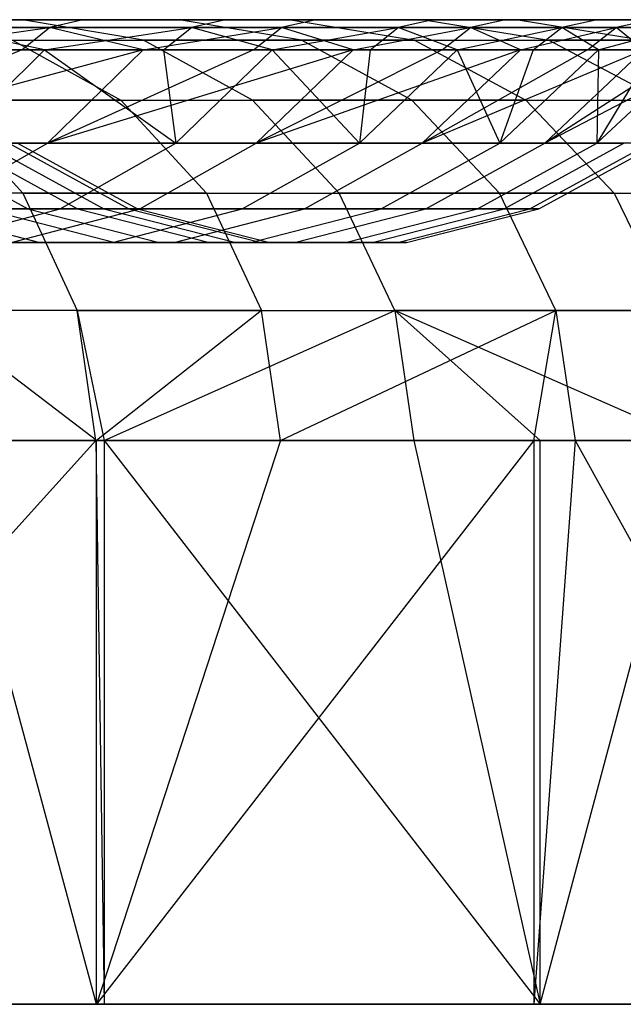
# Model space of a CAD drawing. Extents: x -172 to 172, y -29 to 28.
# Tile 907 of 914: x 156 to 163, y 8 to 19. Entities that reach past the tile are written whole.
import ezdxf

# ---------------------------------------------------------------- set-up
doc = ezdxf.new("R2010")
doc.units = 0
doc.header["$LTSCALE"] = 25.4
doc.layers.get('0').update_dxf_attribs({"linetype": 'CONTINUOUS'})

msp = doc.modelspace()

# ---------------------------------------------------------------- linework, layer by layer
at = {"color": 0}
for p, q in [((155.73, 19.3, -1304.931), (152.061, 19.3, -1313.49)), ((155.73, 19.3, -1304.931), (152.061, 19.3, -1313.49)), ((156.049, 19.205, -1296.357), (152.795, 19.205, -1305.1)), ((156.049, 19.205, -1296.357), (152.795, 19.205, -1305.1)), ((153.188, 19.3, -1305.26), (156.451, 19.3, -1296.494)), ((153.188, 19.3, -1305.26), (156.451, 19.3, -1296.494)), ((154.162, 18.94, -1300.632), (156.049, 19.205, -1296.357)), ((154.162, 18.94, -1300.632), (156.049, 19.205, -1296.357)), ((154.191, 19.3, -1177.817), (157.589, 19.3, -1186.488)), ((154.191, 19.3, -1177.817), (157.589, 19.3, -1186.488)), ((154.775, 19.205, -1186.536), (157.735, 19.205, -1195.383)), ((155.991, 18.94, -1191.048), (154.775, 19.205, -1186.536)), ((155.991, 18.94, -1191.048), (154.775, 19.205, -1186.536)), ((154.775, 19.205, -1186.536), (157.735, 19.205, -1195.383)), ((158.141, 19.3, -1195.26), (155.173, 19.3, -1186.39)), ((158.141, 19.3, -1195.26), (155.173, 19.3, -1186.39)), ((155.724, 18.94, -1296.246), (156.049, 19.205, -1296.357)), ((155.724, 18.94, -1296.246), (156.049, 19.205, -1296.357)), ((158.917, 19.3, -1296.181), (155.73, 19.3, -1304.931)), ((157.166, 19.055, -1305.5), (155.73, 19.3, -1304.931)), ((158.917, 19.3, -1296.181), (155.73, 19.3, -1304.931)), ((157.166, 19.055, -1305.5), (155.73, 19.3, -1304.931)), ((155.991, 18.94, -1191.048), (157.735, 19.205, -1195.383)), ((155.991, 18.94, -1191.048), (157.735, 19.205, -1195.383)), ((156.451, 19.3, -1296.494), (156.049, 19.205, -1296.357)), ((156.451, 19.3, -1296.494), (156.049, 19.205, -1296.357)), ((158.804, 19.205, -1287.443), (156.049, 19.205, -1296.357)), ((157.161, 18.94, -1291.818), (156.049, 19.205, -1296.357)), ((157.161, 18.94, -1291.818), (156.049, 19.205, -1296.357)), ((158.804, 19.205, -1287.443), (156.049, 19.205, -1296.357)), ((156.451, 19.3, -1296.494), (159.213, 19.3, -1287.557)), ((156.451, 19.3, -1296.494), (159.213, 19.3, -1287.557)), ((157.161, 18.94, -1291.818), (158.804, 19.205, -1287.443)), ((157.161, 18.94, -1291.818), (158.804, 19.205, -1287.443)), ((157.406, 18.94, -1195.483), (157.735, 19.205, -1195.383)), ((157.406, 18.94, -1195.483), (157.735, 19.205, -1195.383)), ((157.589, 19.3, -1186.488), (160.5, 19.3, -1195.333)), ((159.043, 19.055, -1185.964), (157.589, 19.3, -1186.488)), ((157.589, 19.3, -1186.488), (160.5, 19.3, -1195.333)), ((159.043, 19.055, -1185.964), (157.589, 19.3, -1186.488)), ((158.141, 19.3, -1195.26), (157.735, 19.205, -1195.383)), ((158.141, 19.3, -1195.26), (157.735, 19.205, -1195.383)), ((158.695, 18.94, -1199.956), (157.735, 19.205, -1195.383)), ((158.695, 18.94, -1199.956), (157.735, 19.205, -1195.383)), ((157.735, 19.205, -1195.383), (160.191, 19.205, -1204.384)), ((157.735, 19.205, -1195.383), (160.191, 19.205, -1204.384)), ((160.603, 19.3, -1204.283), (158.141, 19.3, -1195.26)), ((160.603, 19.3, -1204.283), (158.141, 19.3, -1195.26)), ((158.472, 18.94, -1287.351), (158.804, 19.205, -1287.443)), ((158.472, 18.94, -1287.351), (158.804, 19.205, -1287.443)), ((158.695, 18.94, -1199.956), (160.191, 19.205, -1204.384)), ((158.695, 18.94, -1199.956), (160.191, 19.205, -1204.384)), ((159.213, 19.3, -1287.557), (158.804, 19.205, -1287.443)), ((159.213, 19.3, -1287.557), (158.804, 19.205, -1287.443)), ((161.05, 19.205, -1278.388), (158.804, 19.205, -1287.443)), ((159.657, 18.94, -1282.849), (158.804, 19.205, -1287.443)), ((161.05, 19.205, -1278.388), (158.804, 19.205, -1287.443)), ((159.657, 18.94, -1282.849), (158.804, 19.205, -1287.443)), ((158.917, 19.3, -1296.181), (160.383, 19.055, -1296.669)), ((161.613, 19.3, -1287.267), (158.917, 19.3, -1296.181)), ((158.917, 19.3, -1296.181), (160.383, 19.055, -1296.669)), ((161.613, 19.3, -1287.267), (158.917, 19.3, -1296.181)), ((159.213, 19.3, -1287.557), (161.464, 19.3, -1278.479)), ((159.213, 19.3, -1287.557), (161.464, 19.3, -1278.479)), ((159.657, 18.94, -1282.849), (161.05, 19.205, -1278.388)), ((159.657, 18.94, -1282.849), (161.05, 19.205, -1278.388)), ((159.857, 18.94, -1204.465), (160.191, 19.205, -1204.384)), ((159.857, 18.94, -1204.465), (160.191, 19.205, -1204.384)), ((160.603, 19.3, -1204.283), (160.191, 19.205, -1204.384)), ((160.603, 19.3, -1204.283), (160.191, 19.205, -1204.384)), ((160.191, 19.205, -1204.384), (162.133, 19.205, -1213.509)), ((160.89, 18.94, -1209.004), (160.191, 19.205, -1204.384)), ((160.191, 19.205, -1204.384), (162.133, 19.205, -1213.509)), ((160.89, 18.94, -1209.004), (160.191, 19.205, -1204.384)), ((160.5, 19.3, -1195.333), (162.915, 19.3, -1204.327)), ((160.5, 19.3, -1195.333), (162.915, 19.3, -1204.327)), ((160.5, 19.3, -1195.333), (161.98, 19.055, -1194.891)), ((160.5, 19.3, -1195.333), (161.98, 19.055, -1194.891)), ((162.551, 19.3, -1213.432), (160.603, 19.3, -1204.283)), ((162.551, 19.3, -1213.432), (160.603, 19.3, -1204.283)), ((160.714, 18.94, -1278.315), (161.05, 19.205, -1278.388)), ((160.714, 18.94, -1278.315), (161.05, 19.205, -1278.388)), ((160.89, 18.94, -1209.004), (162.133, 19.205, -1213.509)), ((160.89, 18.94, -1209.004), (162.133, 19.205, -1213.509)), ((161.464, 19.3, -1278.479), (161.05, 19.205, -1278.388)), ((161.464, 19.3, -1278.479), (161.05, 19.205, -1278.388)), ((161.642, 18.94, -1273.753), (161.05, 19.205, -1278.388)), ((162.78, 19.205, -1269.221), (161.05, 19.205, -1278.388)), ((161.642, 18.94, -1273.753), (161.05, 19.205, -1278.388)), ((162.78, 19.205, -1269.221), (161.05, 19.205, -1278.388)), ((161.464, 19.3, -1278.479), (163.199, 19.3, -1269.287)), ((161.464, 19.3, -1278.479), (163.199, 19.3, -1269.287)), ((163.809, 19.3, -1278.217), (161.613, 19.3, -1287.267)), ((161.613, 19.3, -1287.267), (163.104, 19.055, -1287.673)), ((163.809, 19.3, -1278.217), (161.613, 19.3, -1287.267)), ((161.613, 19.3, -1287.267), (163.104, 19.055, -1287.673)), ((161.642, 18.94, -1273.753), (162.78, 19.205, -1269.221)), ((161.642, 18.94, -1273.753), (162.78, 19.205, -1269.221)), ((161.795, 18.94, -1213.571), (162.133, 19.205, -1213.509)), ((161.795, 18.94, -1213.571), (162.133, 19.205, -1213.509)), ((162.551, 19.3, -1213.432), (162.133, 19.205, -1213.509)), ((162.551, 19.3, -1213.432), (162.133, 19.205, -1213.509)), ((162.133, 19.205, -1213.509), (163.556, 19.205, -1222.729)), ((162.57, 18.94, -1218.161), (162.133, 19.205, -1213.509)), ((162.57, 18.94, -1218.161), (162.133, 19.205, -1213.509)), ((162.133, 19.205, -1213.509), (163.556, 19.205, -1222.729)), ((162.44, 18.94, -1269.166), (162.78, 19.205, -1269.221)), ((162.44, 18.94, -1269.166), (162.78, 19.205, -1269.221)), ((163.977, 19.3, -1222.676), (162.551, 19.3, -1213.432)), ((163.977, 19.3, -1222.676), (162.551, 19.3, -1213.432)), ((162.57, 18.94, -1218.161), (163.556, 19.205, -1222.729)), ((162.57, 18.94, -1218.161), (163.556, 19.205, -1222.729)), ((163.199, 19.3, -1269.287), (162.78, 19.205, -1269.221)), ((163.199, 19.3, -1269.287), (162.78, 19.205, -1269.221)), ((163.988, 19.205, -1259.97), (162.78, 19.205, -1269.221)), ((163.108, 18.94, -1264.559), (162.78, 19.205, -1269.221)), ((163.988, 19.205, -1259.97), (162.78, 19.205, -1269.221)), ((163.108, 18.94, -1264.559), (162.78, 19.205, -1269.221)), ((153.464, 19.055, -1314.138), (157.166, 19.055, -1305.5)), ((153.464, 19.055, -1314.138), (157.166, 19.055, -1305.5)), ((155.613, 19.055, -1177.214), (159.043, 19.055, -1185.964)), ((155.613, 19.055, -1177.214), (156.896, 18.345, -1176.669)), ((155.613, 19.055, -1177.214), (159.043, 19.055, -1185.964)), ((155.613, 19.055, -1177.214), (156.896, 18.345, -1176.669)), ((160.383, 19.055, -1296.669), (157.166, 19.055, -1305.5)), ((160.383, 19.055, -1296.669), (157.166, 19.055, -1305.5)), ((158.462, 18.345, -1306.013), (157.166, 19.055, -1305.5)), ((158.462, 18.345, -1306.013), (157.166, 19.055, -1305.5)), ((160.354, 18.345, -1185.492), (159.043, 19.055, -1185.964)), ((159.043, 19.055, -1185.964), (161.98, 19.055, -1194.891)), ((159.043, 19.055, -1185.964), (161.98, 19.055, -1194.891)), ((160.354, 18.345, -1185.492), (159.043, 19.055, -1185.964)), ((160.383, 19.055, -1296.669), (161.705, 18.345, -1297.109)), ((160.383, 19.055, -1296.669), (161.705, 18.345, -1297.109)), ((160.383, 19.055, -1296.669), (163.104, 19.055, -1287.673)), ((160.383, 19.055, -1296.669), (163.104, 19.055, -1287.673)), ((164.418, 19.055, -1203.968), (161.98, 19.055, -1194.891)), ((161.98, 19.055, -1194.891), (163.316, 18.345, -1194.492)), ((164.418, 19.055, -1203.968), (161.98, 19.055, -1194.891)), ((161.98, 19.055, -1194.891), (163.316, 18.345, -1194.492)), ((155.724, 18.94, -1296.246), (153.05, 17.832, -1300.218)), ((157.161, 18.94, -1291.818), (153.05, 17.832, -1300.218)), ((155.724, 18.94, -1296.246), (153.05, 17.832, -1300.218)), ((157.161, 18.94, -1291.818), (153.05, 17.832, -1300.218)), ((155.724, 18.94, -1296.246), (154.162, 18.94, -1300.632)), ((155.724, 18.94, -1296.246), (154.162, 18.94, -1300.632)), ((154.452, 18.94, -1186.654), (155.991, 18.94, -1191.048)), ((154.452, 18.94, -1186.654), (155.991, 18.94, -1191.048)), ((155.991, 18.94, -1191.048), (154.866, 17.832, -1191.424)), ((155.991, 18.94, -1191.048), (154.866, 17.832, -1191.424)), ((157.161, 18.94, -1291.818), (155.724, 18.94, -1296.246)), ((157.161, 18.94, -1291.818), (155.724, 18.94, -1296.246)), ((155.991, 18.94, -1191.048), (157.406, 18.94, -1195.483)), ((155.991, 18.94, -1191.048), (157.55, 17.832, -1200.269)), ((155.991, 18.94, -1191.048), (157.406, 18.94, -1195.483)), ((155.991, 18.94, -1191.048), (157.55, 17.832, -1200.269)), ((158.472, 18.94, -1287.351), (156.027, 17.832, -1291.468)), ((159.657, 18.94, -1282.849), (156.027, 17.832, -1291.468)), ((159.657, 18.94, -1282.849), (156.027, 17.832, -1291.468)), ((158.472, 18.94, -1287.351), (156.027, 17.832, -1291.468)), ((157.161, 18.94, -1291.818), (156.027, 17.832, -1291.468)), ((157.161, 18.94, -1291.818), (156.027, 17.832, -1291.468)), ((158.472, 18.94, -1287.351), (157.161, 18.94, -1291.818)), ((158.472, 18.94, -1287.351), (157.161, 18.94, -1291.818)), ((157.406, 18.94, -1195.483), (158.695, 18.94, -1199.956)), ((157.406, 18.94, -1195.483), (157.55, 17.832, -1200.269)), ((157.406, 18.94, -1195.483), (157.55, 17.832, -1200.269)), ((157.406, 18.94, -1195.483), (158.695, 18.94, -1199.956)), ((158.695, 18.94, -1199.956), (157.55, 17.832, -1200.269)), ((158.695, 18.94, -1199.956), (157.55, 17.832, -1200.269)), ((159.657, 18.94, -1282.849), (158.472, 18.94, -1287.351)), ((159.657, 18.94, -1282.849), (158.472, 18.94, -1287.351)), ((161.642, 18.94, -1273.753), (158.505, 17.832, -1282.563)), ((160.714, 18.94, -1278.315), (158.505, 17.832, -1282.563)), ((159.657, 18.94, -1282.849), (158.505, 17.832, -1282.563)), ((160.714, 18.94, -1278.315), (158.505, 17.832, -1282.563)), ((161.642, 18.94, -1273.753), (158.505, 17.832, -1282.563)), ((159.657, 18.94, -1282.849), (158.505, 17.832, -1282.563)), ((158.695, 18.94, -1199.956), (159.857, 18.94, -1204.465)), ((158.695, 18.94, -1199.956), (159.73, 17.832, -1209.251)), ((158.695, 18.94, -1199.956), (159.857, 18.94, -1204.465)), ((158.695, 18.94, -1199.956), (159.73, 17.832, -1209.251)), ((160.714, 18.94, -1278.315), (159.657, 18.94, -1282.849)), ((160.714, 18.94, -1278.315), (159.657, 18.94, -1282.849)), ((159.857, 18.94, -1204.465), (159.73, 17.832, -1209.251)), ((160.89, 18.94, -1209.004), (159.73, 17.832, -1209.251)), ((160.89, 18.94, -1209.004), (159.73, 17.832, -1209.251)), ((159.857, 18.94, -1204.465), (159.73, 17.832, -1209.251)), ((159.857, 18.94, -1204.465), (160.89, 18.94, -1209.004)), ((159.857, 18.94, -1204.465), (160.89, 18.94, -1209.004)), ((161.642, 18.94, -1273.753), (160.476, 17.832, -1273.533)), ((163.108, 18.94, -1264.559), (160.476, 17.832, -1273.533)), ((162.44, 18.94, -1269.166), (160.476, 17.832, -1273.533)), ((161.642, 18.94, -1273.753), (160.476, 17.832, -1273.533)), ((162.44, 18.94, -1269.166), (160.476, 17.832, -1273.533)), ((163.108, 18.94, -1264.559), (160.476, 17.832, -1273.533)), ((161.642, 18.94, -1273.753), (160.714, 18.94, -1278.315)), ((161.642, 18.94, -1273.753), (160.714, 18.94, -1278.315)), ((160.89, 18.94, -1209.004), (161.795, 18.94, -1213.571)), ((160.89, 18.94, -1209.004), (161.397, 17.832, -1218.342)), ((160.89, 18.94, -1209.004), (161.795, 18.94, -1213.571)), ((160.89, 18.94, -1209.004), (161.397, 17.832, -1218.342)), ((162.57, 18.94, -1218.161), (161.397, 17.832, -1218.342)), ((161.795, 18.94, -1213.571), (161.397, 17.832, -1218.342)), ((162.57, 18.94, -1218.161), (161.397, 17.832, -1218.342)), ((161.795, 18.94, -1213.571), (161.397, 17.832, -1218.342)), ((162.44, 18.94, -1269.166), (161.642, 18.94, -1273.753)), ((162.44, 18.94, -1269.166), (161.642, 18.94, -1273.753)), ((161.795, 18.94, -1213.571), (162.57, 18.94, -1218.161)), ((161.795, 18.94, -1213.571), (162.57, 18.94, -1218.161)), ((163.646, 18.94, -1259.935), (161.932, 17.832, -1264.405)), ((163.108, 18.94, -1264.559), (161.932, 17.832, -1264.405)), ((164.053, 18.94, -1255.297), (161.932, 17.832, -1264.405)), ((163.108, 18.94, -1264.559), (161.932, 17.832, -1264.405)), ((163.646, 18.94, -1259.935), (161.932, 17.832, -1264.405)), ((164.053, 18.94, -1255.297), (161.932, 17.832, -1264.405)), ((163.108, 18.94, -1264.559), (162.44, 18.94, -1269.166)), ((163.108, 18.94, -1264.559), (162.44, 18.94, -1269.166)), ((162.57, 18.94, -1218.161), (162.548, 17.832, -1227.513)), ((163.729, 18.94, -1227.399), (162.548, 17.832, -1227.513)), ((163.215, 18.94, -1222.772), (162.548, 17.832, -1227.513)), ((162.57, 18.94, -1218.161), (162.548, 17.832, -1227.513)), ((163.215, 18.94, -1222.772), (162.548, 17.832, -1227.513)), ((163.729, 18.94, -1227.399), (162.548, 17.832, -1227.513)), ((162.57, 18.94, -1218.161), (163.215, 18.94, -1222.772)), ((162.57, 18.94, -1218.161), (163.215, 18.94, -1222.772)), ((156.896, 18.345, -1176.669), (152.953, 18.345, -1168.053)), ((156.896, 18.345, -1176.669), (152.953, 18.345, -1168.053)), ((154.729, 18.345, -1314.722), (155.733, 17.239, -1315.186)), ((154.729, 18.345, -1314.722), (158.462, 18.345, -1306.013)), ((154.729, 18.345, -1314.722), (158.462, 18.345, -1306.013)), ((154.729, 18.345, -1314.722), (155.733, 17.239, -1315.186)), ((156.896, 18.345, -1176.669), (160.354, 18.345, -1185.492)), ((156.896, 18.345, -1176.669), (160.354, 18.345, -1185.492)), ((156.896, 18.345, -1176.669), (157.914, 17.239, -1176.237)), ((156.896, 18.345, -1176.669), (157.914, 17.239, -1176.237)), ((161.705, 18.345, -1297.109), (158.462, 18.345, -1306.013)), ((161.705, 18.345, -1297.109), (158.462, 18.345, -1306.013)), ((159.491, 17.239, -1306.42), (158.462, 18.345, -1306.013)), ((159.491, 17.239, -1306.42), (158.462, 18.345, -1306.013)), ((161.395, 17.239, -1185.117), (160.354, 18.345, -1185.492)), ((160.354, 18.345, -1185.492), (163.316, 18.345, -1194.492)), ((161.395, 17.239, -1185.117), (160.354, 18.345, -1185.492)), ((160.354, 18.345, -1185.492), (163.316, 18.345, -1194.492)), ((161.705, 18.345, -1297.109), (162.755, 17.239, -1297.459)), ((161.705, 18.345, -1297.109), (162.755, 17.239, -1297.459)), ((161.705, 18.345, -1297.109), (164.449, 18.345, -1288.039)), ((161.705, 18.345, -1297.109), (164.449, 18.345, -1288.039)), ((153.05, 17.832, -1300.218), (156.027, 17.832, -1291.468)), ((153.05, 17.832, -1300.218), (156.027, 17.832, -1291.468)), ((154.38, 17.832, -1263.419), (155.792, 17.053, -1263.603)), ((154.38, 17.832, -1263.419), (155.792, 17.053, -1263.603)), ((154.667, 17.053, -1291.047), (156.027, 17.832, -1291.468)), ((154.667, 17.053, -1291.047), (156.027, 17.832, -1291.468)), ((157.55, 17.832, -1200.269), (154.866, 17.832, -1191.424)), ((157.55, 17.832, -1200.269), (154.866, 17.832, -1191.424)), ((154.967, 17.832, -1228.247), (156.385, 17.053, -1228.11)), ((154.967, 17.832, -1228.247), (156.385, 17.053, -1228.11)), ((155.274, 17.832, -1254.652), (156.694, 17.053, -1254.757)), ((155.274, 17.832, -1254.652), (156.694, 17.053, -1254.757)), ((155.568, 17.832, -1237.038), (156.991, 17.053, -1236.981)), ((155.568, 17.832, -1237.038), (156.991, 17.053, -1236.981)), ((155.67, 17.832, -1245.849), (157.094, 17.053, -1245.873)), ((155.67, 17.832, -1245.849), (157.094, 17.053, -1245.873)), ((156.027, 17.832, -1291.468), (158.505, 17.832, -1282.563)), ((156.027, 17.832, -1291.468), (158.505, 17.832, -1282.563)), ((156.177, 17.053, -1200.643), (157.55, 17.832, -1200.269)), ((156.177, 17.053, -1200.643), (157.55, 17.832, -1200.269)), ((157.123, 17.053, -1282.22), (158.505, 17.832, -1282.563)), ((157.123, 17.053, -1282.22), (158.505, 17.832, -1282.563)), ((159.73, 17.832, -1209.251), (157.55, 17.832, -1200.269)), ((159.73, 17.832, -1209.251), (157.55, 17.832, -1200.269)), ((158.337, 17.053, -1209.547), (159.73, 17.832, -1209.251)), ((158.337, 17.053, -1209.547), (159.73, 17.832, -1209.251)), ((158.505, 17.832, -1282.563), (160.476, 17.832, -1273.533)), ((158.505, 17.832, -1282.563), (160.476, 17.832, -1273.533)), ((159.077, 17.053, -1273.269), (160.476, 17.832, -1273.533)), ((159.077, 17.053, -1273.269), (160.476, 17.832, -1273.533)), ((161.397, 17.832, -1218.342), (159.73, 17.832, -1209.251)), ((161.397, 17.832, -1218.342), (159.73, 17.832, -1209.251)), ((159.99, 17.053, -1218.559), (161.397, 17.832, -1218.342)), ((159.99, 17.053, -1218.559), (161.397, 17.832, -1218.342)), ((160.476, 17.832, -1273.533), (161.932, 17.832, -1264.405)), ((160.476, 17.832, -1273.533), (161.932, 17.832, -1264.405)), ((160.52, 17.053, -1264.221), (161.932, 17.832, -1264.405)), ((160.52, 17.053, -1264.221), (161.932, 17.832, -1264.405)), ((161.131, 17.053, -1227.65), (162.548, 17.832, -1227.513)), ((161.131, 17.053, -1227.65), (162.548, 17.832, -1227.513)), ((162.548, 17.832, -1227.513), (161.397, 17.832, -1218.342)), ((162.548, 17.832, -1227.513), (161.397, 17.832, -1218.342)), ((161.449, 17.053, -1255.106), (162.869, 17.832, -1255.21)), ((161.449, 17.053, -1255.106), (162.869, 17.832, -1255.21)), ((161.755, 17.053, -1236.791), (163.178, 17.832, -1236.734)), ((161.755, 17.053, -1236.791), (163.178, 17.832, -1236.734)), ((161.862, 17.053, -1245.953), (163.285, 17.832, -1245.977)), ((161.862, 17.053, -1245.953), (163.285, 17.832, -1245.977)), ((161.932, 17.832, -1264.405), (162.869, 17.832, -1255.21)), ((161.932, 17.832, -1264.405), (162.869, 17.832, -1255.21)), ((163.178, 17.832, -1236.734), (162.548, 17.832, -1227.513)), ((163.178, 17.832, -1236.734), (162.548, 17.832, -1227.513)), ((155.733, 17.239, -1315.186), (151.495, 17.239, -1323.73)), ((155.733, 17.239, -1315.186), (151.495, 17.239, -1323.73)), ((157.914, 17.239, -1176.237), (153.946, 17.239, -1167.565)), ((157.914, 17.239, -1176.237), (153.946, 17.239, -1167.565)), ((155.733, 17.239, -1315.186), (159.491, 17.239, -1306.42)), ((155.733, 17.239, -1315.186), (156.378, 15.845, -1315.484)), ((155.733, 17.239, -1315.186), (159.491, 17.239, -1306.42)), ((155.733, 17.239, -1315.186), (156.378, 15.845, -1315.484)), ((157.914, 17.239, -1176.237), (161.395, 17.239, -1185.117)), ((157.914, 17.239, -1176.237), (161.395, 17.239, -1185.117)), ((157.914, 17.239, -1176.237), (158.568, 15.845, -1175.96)), ((157.914, 17.239, -1176.237), (158.568, 15.845, -1175.96)), ((162.755, 17.239, -1297.459), (159.491, 17.239, -1306.42)), ((160.151, 15.845, -1306.682), (159.491, 17.239, -1306.42)), ((162.755, 17.239, -1297.459), (159.491, 17.239, -1306.42)), ((160.151, 15.845, -1306.682), (159.491, 17.239, -1306.42)), ((162.063, 15.845, -1184.876), (161.395, 17.239, -1185.117)), ((161.395, 17.239, -1185.117), (164.376, 17.239, -1194.176)), ((162.063, 15.845, -1184.876), (161.395, 17.239, -1185.117)), ((161.395, 17.239, -1185.117), (164.376, 17.239, -1194.176)), ((162.755, 17.239, -1297.459), (163.429, 15.845, -1297.683)), ((162.755, 17.239, -1297.459), (163.429, 15.845, -1297.683)), ((162.755, 17.239, -1297.459), (165.516, 17.239, -1288.33)), ((162.755, 17.239, -1297.459), (165.516, 17.239, -1288.33)), ((156.177, 17.053, -1200.643), (153.516, 17.053, -1191.876)), ((156.177, 17.053, -1200.643), (153.516, 17.053, -1191.876)), ((154.391, 17.053, -1272.385), (155.936, 16.651, -1272.676)), ((154.391, 17.053, -1272.385), (155.792, 17.053, -1263.603)), ((154.391, 17.053, -1272.385), (155.936, 16.651, -1272.676)), ((154.391, 17.053, -1272.385), (155.792, 17.053, -1263.603)), ((154.66, 16.651, -1201.057), (156.177, 17.053, -1200.643)), ((154.66, 16.651, -1201.057), (156.177, 17.053, -1200.643)), ((154.667, 17.053, -1291.047), (157.123, 17.053, -1282.22)), ((154.667, 17.053, -1291.047), (157.123, 17.053, -1282.22)), ((155.278, 17.053, -1219.286), (156.832, 16.651, -1219.047)), ((156.385, 17.053, -1228.11), (155.278, 17.053, -1219.286)), ((155.278, 17.053, -1219.286), (156.832, 16.651, -1219.047)), ((156.385, 17.053, -1228.11), (155.278, 17.053, -1219.286)), ((155.597, 16.651, -1281.842), (157.123, 17.053, -1282.22)), ((155.597, 16.651, -1281.842), (157.123, 17.053, -1282.22)), ((155.792, 17.053, -1263.603), (157.351, 16.651, -1263.807)), ((155.792, 17.053, -1263.603), (156.694, 17.053, -1254.757)), ((155.792, 17.053, -1263.603), (157.351, 16.651, -1263.807)), ((155.792, 17.053, -1263.603), (156.694, 17.053, -1254.757)), ((158.337, 17.053, -1209.547), (156.177, 17.053, -1200.643)), ((158.337, 17.053, -1209.547), (156.177, 17.053, -1200.643)), ((156.991, 17.053, -1236.981), (156.385, 17.053, -1228.11)), ((156.385, 17.053, -1228.11), (157.95, 16.651, -1227.958)), ((156.385, 17.053, -1228.11), (157.95, 16.651, -1227.958)), ((156.991, 17.053, -1236.981), (156.385, 17.053, -1228.11)), ((156.694, 17.053, -1254.757), (158.262, 16.651, -1254.872)), ((156.694, 17.053, -1254.757), (157.094, 17.053, -1245.873)), ((156.694, 17.053, -1254.757), (158.262, 16.651, -1254.872)), ((156.694, 17.053, -1254.757), (157.094, 17.053, -1245.873)), ((156.799, 16.651, -1209.875), (158.337, 17.053, -1209.547)), ((156.799, 16.651, -1209.875), (158.337, 17.053, -1209.547)), ((156.991, 17.053, -1236.981), (158.562, 16.651, -1236.919)), ((157.094, 17.053, -1245.873), (156.991, 17.053, -1236.981)), ((156.991, 17.053, -1236.981), (158.562, 16.651, -1236.919)), ((157.094, 17.053, -1245.873), (156.991, 17.053, -1236.981)), ((157.094, 17.053, -1245.873), (158.666, 16.651, -1245.9)), ((157.094, 17.053, -1245.873), (158.666, 16.651, -1245.9)), ((157.123, 17.053, -1282.22), (159.077, 17.053, -1273.269)), ((157.123, 17.053, -1282.22), (159.077, 17.053, -1273.269)), ((157.531, 16.651, -1272.977), (159.077, 17.053, -1273.269)), ((157.531, 16.651, -1272.977), (159.077, 17.053, -1273.269)), ((159.99, 17.053, -1218.559), (158.337, 17.053, -1209.547)), ((159.99, 17.053, -1218.559), (158.337, 17.053, -1209.547)), ((158.436, 16.651, -1218.799), (159.99, 17.053, -1218.559)), ((158.436, 16.651, -1218.799), (159.99, 17.053, -1218.559)), ((158.961, 16.651, -1264.017), (160.52, 17.053, -1264.221)), ((158.961, 16.651, -1264.017), (160.52, 17.053, -1264.221)), ((159.077, 17.053, -1273.269), (160.52, 17.053, -1264.221)), ((159.077, 17.053, -1273.269), (160.52, 17.053, -1264.221)), ((159.566, 16.651, -1227.802), (161.131, 17.053, -1227.65)), ((159.566, 16.651, -1227.802), (161.131, 17.053, -1227.65)), ((159.881, 16.651, -1254.991), (161.449, 17.053, -1255.106)), ((159.881, 16.651, -1254.991), (161.449, 17.053, -1255.106)), ((161.131, 17.053, -1227.65), (159.99, 17.053, -1218.559)), ((161.131, 17.053, -1227.65), (159.99, 17.053, -1218.559)), ((160.184, 16.651, -1236.854), (161.755, 17.053, -1236.791)), ((160.184, 16.651, -1236.854), (161.755, 17.053, -1236.791)), ((160.289, 16.651, -1245.927), (161.862, 17.053, -1245.953)), ((160.289, 16.651, -1245.927), (161.862, 17.053, -1245.953)), ((160.52, 17.053, -1264.221), (161.449, 17.053, -1255.106)), ((160.52, 17.053, -1264.221), (161.449, 17.053, -1255.106)), ((161.755, 17.053, -1236.791), (161.131, 17.053, -1227.65)), ((161.755, 17.053, -1236.791), (161.131, 17.053, -1227.65)), ((161.449, 17.053, -1255.106), (161.862, 17.053, -1245.953)), ((161.449, 17.053, -1255.106), (161.862, 17.053, -1245.953)), ((161.862, 17.053, -1245.953), (161.755, 17.053, -1236.791)), ((161.862, 17.053, -1245.953), (161.755, 17.053, -1236.791)), ((154.022, 16.651, -1281.451), (155.936, 16.651, -1272.676)), ((154.022, 16.651, -1281.451), (155.936, 16.651, -1272.676)), ((156.799, 16.651, -1209.875), (154.66, 16.651, -1201.057)), ((156.799, 16.651, -1209.875), (154.66, 16.651, -1201.057)), ((156.832, 16.651, -1219.047), (155.211, 16.651, -1210.213)), ((156.832, 16.651, -1219.047), (155.211, 16.651, -1210.213)), ((155.597, 16.651, -1281.842), (157.531, 16.651, -1272.977)), ((155.597, 16.651, -1281.842), (157.531, 16.651, -1272.977)), ((155.936, 16.651, -1272.676), (157.351, 16.651, -1263.807)), ((155.936, 16.651, -1272.676), (157.351, 16.651, -1263.807)), ((158.436, 16.651, -1218.799), (156.799, 16.651, -1209.875)), ((158.436, 16.651, -1218.799), (156.799, 16.651, -1209.875)), ((157.95, 16.651, -1227.958), (156.832, 16.651, -1219.047)), ((157.95, 16.651, -1227.958), (156.832, 16.651, -1219.047)), ((157.351, 16.651, -1263.807), (158.262, 16.651, -1254.872)), ((157.351, 16.651, -1263.807), (158.262, 16.651, -1254.872)), ((157.531, 16.651, -1272.977), (158.961, 16.651, -1264.017)), ((157.531, 16.651, -1272.977), (158.961, 16.651, -1264.017)), ((158.562, 16.651, -1236.919), (157.95, 16.651, -1227.958)), ((158.562, 16.651, -1236.919), (157.95, 16.651, -1227.958)), ((158.262, 16.651, -1254.872), (158.666, 16.651, -1245.9)), ((158.262, 16.651, -1254.872), (158.666, 16.651, -1245.9)), ((159.566, 16.651, -1227.802), (158.436, 16.651, -1218.799)), ((159.566, 16.651, -1227.802), (158.436, 16.651, -1218.799)), ((158.666, 16.651, -1245.9), (158.562, 16.651, -1236.919)), ((158.666, 16.651, -1245.9), (158.562, 16.651, -1236.919)), ((158.961, 16.651, -1264.017), (159.881, 16.651, -1254.991)), ((158.961, 16.651, -1264.017), (159.881, 16.651, -1254.991)), ((160.184, 16.651, -1236.854), (159.566, 16.651, -1227.802)), ((160.184, 16.651, -1236.854), (159.566, 16.651, -1227.802)), ((159.881, 16.651, -1254.991), (160.289, 16.651, -1245.927)), ((159.881, 16.651, -1254.991), (160.289, 16.651, -1245.927)), ((160.289, 16.651, -1245.927), (160.184, 16.651, -1236.854)), ((160.289, 16.651, -1245.927), (160.184, 16.651, -1236.854)), ((156.378, 15.845, -1315.484), (152.122, 15.845, -1324.063)), ((156.378, 15.845, -1315.484), (152.122, 15.845, -1324.063)), ((156.609, 14.3, -1170.931), (154.583, 15.845, -1167.251)), ((158.568, 15.845, -1175.96), (154.583, 15.845, -1167.251)), ((156.609, 14.3, -1170.931), (154.583, 15.845, -1167.251)), ((158.568, 15.845, -1175.96), (154.583, 15.845, -1167.251)), ((156.6, 14.3, -1315.587), (156.378, 15.845, -1315.484)), ((156.378, 15.845, -1315.484), (156.701, 14.3, -1315.369)), ((156.378, 15.845, -1315.484), (160.151, 15.845, -1306.682)), ((156.378, 15.845, -1315.484), (156.701, 14.3, -1315.369)), ((156.378, 15.845, -1315.484), (160.151, 15.845, -1306.682)), ((156.6, 14.3, -1315.587), (156.378, 15.845, -1315.484)), ((158.568, 15.845, -1175.96), (156.609, 14.3, -1170.931)), ((158.568, 15.845, -1175.96), (156.609, 14.3, -1170.931)), ((156.701, 14.3, -1315.369), (160.151, 15.845, -1306.682)), ((156.701, 14.3, -1315.369), (160.151, 15.845, -1306.682)), ((158.793, 14.3, -1175.864), (158.568, 15.845, -1175.96)), ((158.568, 15.845, -1175.96), (162.063, 15.845, -1184.876)), ((158.793, 14.3, -1175.864), (158.568, 15.845, -1175.96)), ((158.568, 15.845, -1175.96), (162.063, 15.845, -1184.876)), ((158.793, 14.3, -1175.864), (162.063, 15.845, -1184.876)), ((158.793, 14.3, -1175.864), (162.063, 15.845, -1184.876)), ((163.429, 15.845, -1297.683), (160.151, 15.845, -1306.682)), ((163.661, 14.3, -1297.761), (160.151, 15.845, -1306.682)), ((161.876, 14.3, -1302.852), (160.151, 15.845, -1306.682)), ((160.151, 15.845, -1306.682), (160.378, 14.3, -1306.772)), ((161.876, 14.3, -1302.852), (160.151, 15.845, -1306.682)), ((160.151, 15.845, -1306.682), (160.378, 14.3, -1306.772)), ((163.661, 14.3, -1297.761), (160.151, 15.845, -1306.682)), ((163.429, 15.845, -1297.683), (160.151, 15.845, -1306.682)), ((161.8, 14.3, -1183.442), (162.063, 15.845, -1184.876)), ((161.8, 14.3, -1183.442), (162.063, 15.845, -1184.876)), ((162.063, 15.845, -1184.876), (165.056, 15.845, -1193.973)), ((162.063, 15.845, -1184.876), (162.293, 14.3, -1184.793)), ((162.063, 15.845, -1184.876), (165.056, 15.845, -1193.973)), ((162.063, 15.845, -1184.876), (162.293, 14.3, -1184.793)), ((156.6, 14.3, -1315.587), (150.559, 7.6, -1327.441)), ((156.6, 14.3, -1315.587), (150.559, 7.6, -1327.441)), ((152.338, 14.3, -1324.178), (156.6, 14.3, -1315.587)), ((152.338, 14.3, -1324.178), (156.6, 14.3, -1315.587)), ((156.609, 7.6, -1170.931), (154.803, 14.3, -1167.143)), ((156.609, 7.6, -1170.931), (154.803, 14.3, -1167.143)), ((156.609, 14.3, -1170.931), (154.803, 14.3, -1167.143)), ((156.609, 14.3, -1170.931), (154.803, 14.3, -1167.143)), ((156.6, 14.3, -1315.587), (156.701, 14.3, -1315.369)), ((156.6, 14.3, -1315.587), (156.701, 7.6, -1315.369)), ((156.6, 14.3, -1315.587), (156.701, 14.3, -1315.369)), ((156.6, 14.3, -1315.587), (156.701, 7.6, -1315.369)), ((161.8, 14.3, -1183.442), (156.609, 7.6, -1170.931)), ((156.609, 7.6, -1170.931), (156.609, 14.3, -1170.931)), ((161.8, 14.3, -1183.442), (156.609, 7.6, -1170.931)), ((158.793, 14.3, -1175.864), (156.609, 7.6, -1170.931)), ((158.793, 14.3, -1175.864), (156.609, 14.3, -1170.931)), ((158.793, 14.3, -1175.864), (156.609, 7.6, -1170.931)), ((158.793, 14.3, -1175.864), (156.609, 14.3, -1170.931)), ((156.609, 7.6, -1170.931), (156.609, 14.3, -1170.931)), ((156.701, 14.3, -1315.369), (156.701, 7.6, -1315.369)), ((156.701, 14.3, -1315.369), (161.876, 7.6, -1302.852)), ((156.701, 14.3, -1315.369), (160.378, 14.3, -1306.772)), ((156.701, 14.3, -1315.369), (156.701, 7.6, -1315.369)), ((156.701, 14.3, -1315.369), (161.876, 7.6, -1302.852)), ((156.701, 14.3, -1315.369), (160.378, 14.3, -1306.772)), ((161.8, 14.3, -1183.442), (158.793, 14.3, -1175.864)), ((161.8, 14.3, -1183.442), (158.793, 14.3, -1175.864)), ((160.378, 14.3, -1306.772), (161.876, 7.6, -1302.852)), ((160.378, 14.3, -1306.772), (161.876, 14.3, -1302.852)), ((160.378, 14.3, -1306.772), (161.876, 7.6, -1302.852)), ((160.378, 14.3, -1306.772), (161.876, 14.3, -1302.852)), ((162.293, 14.3, -1184.793), (161.8, 7.6, -1183.442)), ((161.8, 14.3, -1183.442), (161.8, 7.6, -1183.442)), ((162.293, 14.3, -1184.793), (161.8, 7.6, -1183.442)), ((162.293, 14.3, -1184.793), (161.8, 14.3, -1183.442)), ((161.8, 14.3, -1183.442), (161.8, 7.6, -1183.442)), ((162.293, 14.3, -1184.793), (161.8, 14.3, -1183.442)), ((161.876, 7.6, -1302.852), (163.661, 14.3, -1297.761)), ((161.876, 7.6, -1302.852), (163.661, 14.3, -1297.761)), ((161.876, 7.6, -1302.852), (161.876, 14.3, -1302.852)), ((161.876, 14.3, -1302.852), (163.661, 14.3, -1297.761)), ((161.876, 7.6, -1302.852), (161.876, 14.3, -1302.852)), ((161.876, 14.3, -1302.852), (163.661, 14.3, -1297.761)), ((162.293, 14.3, -1184.793), (165.994, 7.6, -1196.321)), ((165.291, 14.3, -1193.903), (162.293, 14.3, -1184.793)), ((162.293, 14.3, -1184.793), (165.994, 7.6, -1196.321)), ((165.291, 14.3, -1193.903), (162.293, 14.3, -1184.793)), ((156.609, 7.6, -1170.931), (150.452, 7.6, -1158.867)), ((156.609, 7.6, -1170.931), (150.452, 7.6, -1158.867)), ((150.559, 7.6, -1327.441), (156.701, 7.6, -1315.369)), ((150.559, 7.6, -1327.441), (156.701, 7.6, -1315.369)), ((161.8, 7.6, -1183.442), (156.609, 7.6, -1170.931)), ((161.8, 7.6, -1183.442), (156.609, 7.6, -1170.931)), ((156.701, 7.6, -1315.369), (161.876, 7.6, -1302.852)), ((156.701, 7.6, -1315.369), (161.876, 7.6, -1302.852)), ((165.994, 7.6, -1196.321), (161.8, 7.6, -1183.442)), ((165.994, 7.6, -1196.321), (161.8, 7.6, -1183.442)), ((161.876, 7.6, -1302.852), (166.053, 7.6, -1289.968)), ((161.876, 7.6, -1302.852), (166.053, 7.6, -1289.968))]:
    msp.add_line(p, q, dxfattribs=at)

doc.saveas('drawing.dxf')
